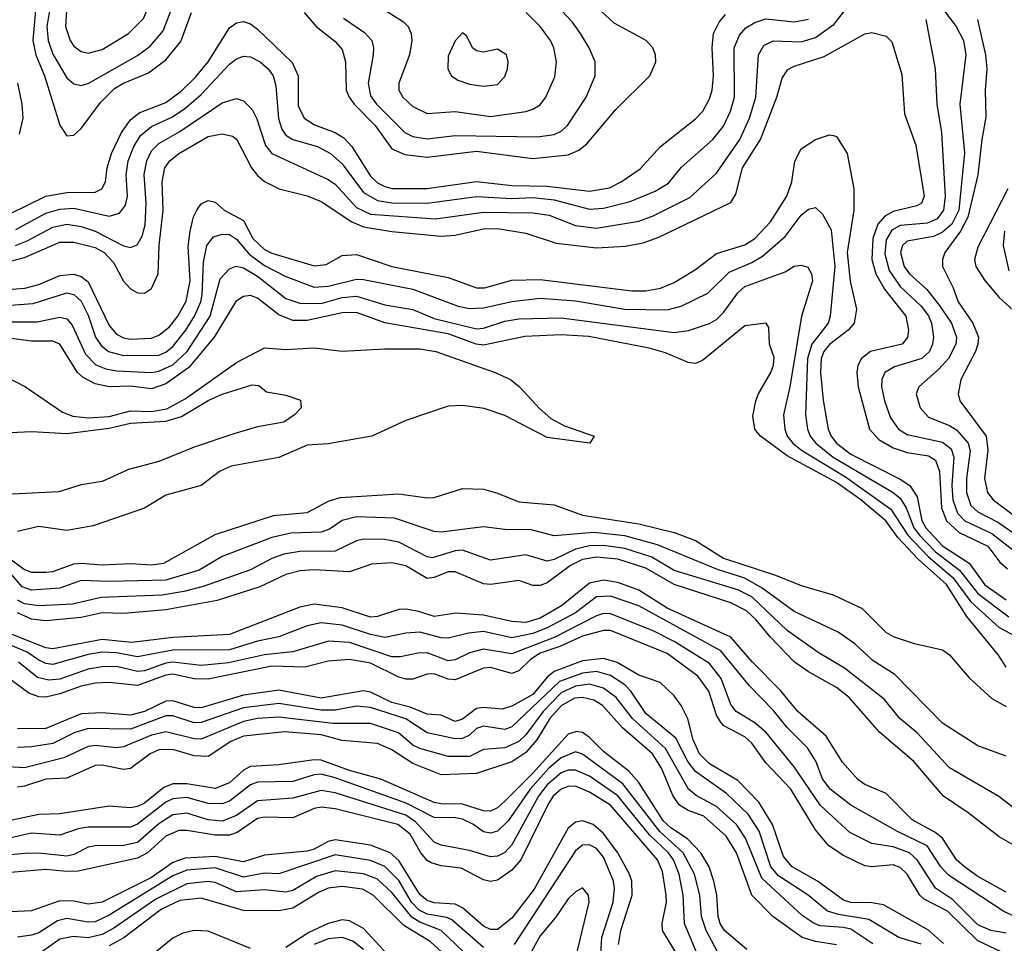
# Model space of a CAD drawing. Header units: inches. Extents: x 990535 to 1117859, y 769386 to 892122.
# Tile 716 of 1056: x 1050176 to 1052965, y 850834 to 853449. Entities that reach past the tile are written whole.
import ezdxf

# ---------------------------------------------------------------- set-up
doc = ezdxf.new("R2010")
doc.units = ezdxf.units.IN
doc.header["$MEASUREMENT"] = 0
doc.layers.add('B0855', color=7, linetype='Continuous')

msp = doc.modelspace()

# ---------------------------------------------------------------- linework, layer by layer
at = {"layer": 'B0855', "color": 5}
for points, elevation in [([(1050430, 853714.7), (1050408.6, 853711.4), (1050386.4, 853693.6), (1050330, 853560.3), (1050309.7, 853489.7), (1050305.6, 853430), (1050319.2, 853390), (1050330, 853374.6), (1050350, 853359.3), (1050370, 853354.7), (1050410, 853365), (1050484.6, 853410), (1050527.3, 853452.7), (1050574.3, 853565.7), (1050627.3, 853650), (1050631.1, 853671.1), (1050625.8, 853685.8), (1050615.7, 853695.7), (1050570, 853711.2)], 2660), ([(1051430, 853411.8), (1051410, 853389.6), (1051390, 853346), (1051388.8, 853310), (1051399.3, 853290), (1051417.6, 853277.6), (1051450, 853267), (1051490, 853260.9), (1051530, 853265.8), (1051550, 853288.7), (1051557.4, 853310), (1051559.8, 853330), (1051554.8, 853350), (1051530, 853365.7), (1051490, 853357.2), (1051470, 853361.5), (1051458.9, 853370), (1051442.9, 853402.9)], 2680)]:
    msp.add_lwpolyline(points, close=True, dxfattribs=dict(at, elevation=elevation))
for points, elevation in [([(1052717.7, 853577.7), (1052828.3, 853430), (1052849.7, 853390), (1052856.5, 853350), (1052839.1, 853210), (1052852.5, 853072.5), (1052836.4, 852910), (1052816.3, 852870), (1052790, 852847.3), (1052764.8, 852835.2), (1052690, 852822.3), (1052676.3, 852810), (1052671, 852790), (1052681.7, 852750), (1052696.5, 852730), (1052745.3, 852685.3), (1052780.6, 852640.6), (1052815.2, 852590), (1052829.4, 852550), (1052827.8, 852530), (1052806.7, 852490), (1052780, 852460), (1052722.8, 852410), (1052715.6, 852390), (1052726.8, 852350), (1052750, 852323.9), (1052810, 852300.2), (1052830, 852287.9), (1052862.5, 852250), (1052868.6, 852228.6), (1052857.8, 852150), (1052858.2, 852110), (1052870, 852073.2), (1052890, 852055.9), (1052946.8, 852026.8), (1053010, 851982.6)], 2560), ([(1050163.9, 852810), (1050197.2, 852822.8), (1050270, 852861.8), (1050310, 852870.5), (1050350, 852864.1), (1050390.4, 852850.4), (1050470, 852808.9), (1050490, 852804), (1050508.7, 852811.3), (1050523.3, 852836.7), (1050531.3, 852868.7), (1050534.2, 852930), (1050529, 853011), (1050536.3, 853050), (1050550, 853078.1), (1050570, 853098.7), (1050630, 853133.1), (1050750, 853213.9), (1050790, 853225.7), (1050810, 853219.8), (1050834.8, 853194.8), (1050848.3, 853168.3), (1050872.6, 853092.6), (1050890.5, 853070.5), (1051050, 852997.1), (1051070, 852983.3), (1051130, 852917.3), (1051170, 852898.7), (1051354.4, 852885.6), (1051490, 852904.5), (1051630, 852902.7), (1051676, 852896), (1051750, 852866.9), (1051810, 852859.4), (1051930, 852879.2), (1051970, 852893.9), (1052074.1, 852945.9), (1052150, 853014.5), (1052215.5, 853110), (1052243.7, 853170), (1052261.4, 853230), (1052268.8, 853350), (1052283.7, 853376.3), (1052310, 853389.2), (1052390, 853386.3), (1052430, 853399), (1052483.2, 853436.8), (1052539.5, 853510)], 2540), ([(1050224, 853510), (1050213.2, 853390), (1050221.7, 853350), (1050246.2, 853290), (1050290, 853150.2), (1050310, 853120.2), (1050330, 853122.5), (1050350, 853141.2), (1050405.2, 853214.8), (1050445.2, 853254.8), (1050470, 853269.8), (1050541.1, 853298.9), (1050590, 853335.3), (1050632.4, 853387.6), (1050663.1, 853470)], 2620), ([(1050266, 853510), (1050253.4, 853430), (1050256.5, 853390), (1050270, 853351.9), (1050310, 853284.7), (1050330, 853267.7), (1050350, 853263.1), (1050370, 853268.2), (1050510, 853348.3), (1050545.8, 853374.2), (1050582.4, 853417.6), (1050621, 853519)], 2640), ([(1050982.2, 853470), (1051015.7, 853430), (1051068.7, 853388.7), (1051090, 853364.7), (1051098.7, 853330), (1051100.6, 853250), (1051109, 853230), (1051123.4, 853210), (1051183.2, 853150), (1051230, 853083.9), (1051267.1, 853067.1), (1051330, 853060.4), (1051470, 853077), (1051630, 853056.3), (1051730, 853066.5), (1051759.8, 853080.2), (1051782.6, 853097.4), (1051864.6, 853195.4), (1051960.6, 853290), (1051978.3, 853330), (1051977, 853350), (1051969.8, 853370), (1051950.7, 853390), (1051859.6, 853439.6), (1051784.6, 853510)], 2620), ([(1050150, 852900.1), (1050250.2, 852949.8), (1050310, 852959.7), (1050390, 852960.5), (1050409.1, 852970), (1050419.5, 852990), (1050423.7, 853030), (1050436.1, 853070), (1050464.8, 853130), (1050490, 853165.8), (1050514.9, 853185.1), (1050590, 853215.1), (1050633.3, 853246.8), (1050673.9, 853286.1), (1050710.2, 853330), (1050770, 853425.9), (1050790, 853440.1), (1050810, 853444.2), (1050830, 853437.9), (1050850, 853422.4), (1050948.2, 853328.2), (1050964.5, 853290), (1050965.3, 853205.3), (1050981.8, 853170), (1051011.6, 853151.6), (1051070, 853130), (1051094.5, 853114.5), (1051117.2, 853090), (1051170, 853006.6), (1051190, 852987), (1051210, 852976.6), (1051231.4, 852971.4), (1051330, 852970.9), (1051470, 852991.5), (1051570, 852979.5), (1051670, 852978.2), (1051790, 852963.5), (1051846.4, 852973.6), (1051879.9, 852990), (1051933.3, 853026.7), (1051991.6, 853090), (1052090, 853168.1), (1052110.8, 853190), (1052130, 853225), (1052137.9, 853250), (1052140.9, 853290), (1052137.1, 853370), (1052141.2, 853410), (1052157.6, 853442.4), (1052175.6, 853464.4)], 2580), ([(1051093.6, 853453.6), (1051153.3, 853413.3), (1051173.2, 853390), (1051178.3, 853370), (1051177.3, 853350), (1051162.9, 853270), (1051170, 853233.8), (1051186.6, 853210), (1051267, 853130), (1051290, 853118.5), (1051330, 853111.6), (1051410, 853121.5), (1051642.6, 853117.4), (1051690, 853124.3), (1051710, 853133.8), (1051727.6, 853150), (1051780.7, 853230), (1051806.5, 853290), (1051805.9, 853330), (1051789.3, 853370), (1051765, 853410), (1051741.9, 853441.9), (1051696.4, 853490)], 2640), ([(1051188.4, 853490), (1051263.2, 853443.2), (1051276.6, 853430), (1051285.3, 853410), (1051287.3, 853390), (1051280.7, 853350), (1051250.1, 853270), (1051250.1, 853250), (1051261.1, 853230), (1051290, 853203.9), (1051330, 853183.6), (1051410, 853189.3), (1051510, 853175), (1051610, 853189.7), (1051630, 853195.5), (1051650, 853208.1), (1051666, 853230), (1051692.4, 853287.6), (1051696.2, 853330), (1051689.2, 853369.2), (1051680.1, 853390), (1051650, 853429.9), (1051610.9, 853470)], 2660), ([(1050164.9, 852855.1), (1050250, 852901.3), (1050290, 852912.7), (1050330, 852915.2), (1050430, 852893.3), (1050458.8, 852901.2), (1050476, 852924), (1050481.9, 852950), (1050478.2, 853010), (1050483, 853050), (1050499.2, 853090), (1050518.3, 853121.7), (1050550, 853147.2), (1050607.1, 853172.9), (1050642.8, 853197.2), (1050690, 853237.6), (1050770, 853323), (1050790, 853338.6), (1050810, 853345.9), (1050830, 853344.1), (1050857.3, 853330), (1050880.4, 853310), (1050894.3, 853290), (1050902, 853262), (1050909.3, 853169.3), (1050919.1, 853139.1), (1050930, 853122.7), (1050950.1, 853110.1), (1051019.3, 853090), (1051056.2, 853070), (1051090, 853040.7), (1051150, 852960.1), (1051190, 852937.7), (1051230, 852930.6), (1051330, 852929.8), (1051470, 852948.7), (1051570, 852942.7), (1051630, 852946.2), (1051690, 852939.6), (1051790, 852912.8), (1051830, 852915.4), (1051905.1, 852934.9), (1051976.2, 852963.8), (1052013.5, 852986.5), (1052050, 853030.7), (1052139.6, 853110), (1052170, 853147.6), (1052189.9, 853190), (1052200.6, 853230), (1052199.8, 853370), (1052214.6, 853405.4), (1052233.3, 853426.7), (1052258.5, 853441.5), (1052290, 853451.9), (1052370, 853443), (1052410, 853451)], 2560), ([(1052742.6, 853450), (1052769.6, 853310), (1052773.6, 853210), (1052787.5, 853130), (1052797.6, 852950), (1052793.1, 852910), (1052774.4, 852885.7), (1052747.2, 852872.8), (1052670, 852866.8), (1052646.3, 852853.7), (1052630, 852825.5), (1052626.2, 852786.2), (1052638.8, 852738.8), (1052670, 852693.4), (1052730, 852637.6), (1052750, 852610.9), (1052759.2, 852590), (1052764.3, 852550), (1052762, 852530), (1052753.3, 852510), (1052731.5, 852490), (1052653.7, 852466.3), (1052626.4, 852450), (1052618.2, 852430), (1052617.5, 852410), (1052625.5, 852370), (1052642.3, 852322.3), (1052665.1, 852290), (1052690, 852274.6), (1052790, 852253.2), (1052814.1, 852234.1), (1052822.3, 852210), (1052816.7, 852130), (1052819.5, 852090), (1052832.3, 852052.3), (1052853, 852030), (1052930, 851994.2), (1053022.3, 851922.3)], 2540), ([(1052889.5, 853449.5), (1052911.9, 853350), (1052915.3, 853310), (1052910.9, 853250), (1052912.9, 853172.9), (1052901.1, 853110), (1052890.4, 853010), (1052861.9, 852890), (1052841.2, 852850), (1052796.3, 852790), (1052790, 852770), (1052790, 852750), (1052820.2, 852690), (1052834.2, 852650), (1052875.7, 852590), (1052891.6, 852550), (1052890.5, 852530), (1052883.1, 852510), (1052842.1, 852430), (1052834.7, 852390), (1052839.3, 852370), (1052913.2, 852270), (1052918.3, 852230), (1052909.2, 852150), (1052917, 852110), (1052933.6, 852090), (1053012.9, 852030)], 2580), ([(1050150, 852765.7), (1050190, 852775.6), (1050290, 852818.9), (1050330, 852819.6), (1050390, 852804.2), (1050415.2, 852790), (1050442, 852762), (1050470, 852709.2), (1050490, 852687.2), (1050510, 852676.2), (1050530, 852675), (1050550, 852687.9), (1050568.2, 852730), (1050571, 852810), (1050583, 852910), (1050580.2, 852990), (1050587.7, 853030), (1050601.8, 853050), (1050626.8, 853070), (1050710, 853118.9), (1050750, 853126.5), (1050779.1, 853119.1), (1050791.5, 853110), (1050833.2, 853030), (1050850, 853007.8), (1050870, 852991.2), (1050910.8, 852970.8), (1050990.1, 852950.1), (1051030, 852934.5), (1051117, 852877), (1051150, 852862.4), (1051230, 852849.1), (1051370, 852836), (1051410, 852838.7), (1051490, 852856.9), (1051530, 852857.7), (1051610, 852845.2), (1051696.1, 852816.1), (1051810, 852803.1), (1051892.4, 852807.6), (1051942.6, 852817.4), (1051986.5, 852833.5), (1052190, 852931.4), (1052204.8, 852955.2), (1052223.6, 853030), (1052274.3, 853110), (1052320.5, 853230), (1052336, 853284), (1052352.1, 853307.9), (1052370, 853317.8), (1052454.5, 853345.5), (1052570, 853409.4), (1052590, 853412.8), (1052630, 853402.2), (1052646.4, 853386.4), (1052674.4, 853294.4), (1052682.7, 853182.7), (1052714, 853094), (1052738, 852950), (1052730.6, 852930), (1052717.4, 852922.6), (1052650, 852906.5), (1052626.7, 852893.3), (1052606.7, 852870), (1052592.8, 852830), (1052589.9, 852770), (1052601.4, 852730), (1052625.8, 852685.8), (1052685.9, 852610), (1052693.8, 852570), (1052690.6, 852549.4), (1052675.5, 852530), (1052586.4, 852510), (1052560.5, 852490), (1052549.7, 852470), (1052547.1, 852450), (1052551, 852410), (1052583.6, 852290), (1052610, 852260.8), (1052650, 852236.6), (1052690, 852223.5), (1052750, 852214.5), (1052770, 852202), (1052781.5, 852170), (1052787.4, 852067.4), (1052801.4, 852030), (1052837.4, 851997.4), (1052918.6, 851958.6), (1052952.8, 851912.8), (1052974.2, 851894.2)], 2520), ([(1050169.7, 853269.7), (1050182.3, 853210), (1050185.2, 853170), (1050174.9, 853125.1)], 2580), ([(1050130, 852684.6), (1050190.7, 852689.3), (1050230, 852699.8), (1050290, 852725.2), (1050330, 852728.3), (1050350, 852722.3), (1050370, 852706.8), (1050430, 852582.9), (1050450, 852558.3), (1050470, 852548.2), (1050490, 852545), (1050550, 852547.9), (1050570, 852555.5), (1050600.2, 852579.8), (1050623.7, 852610), (1050647.5, 852652.5), (1050658.8, 852710), (1050653.1, 852806.9), (1050659.2, 852850), (1050668.9, 852891.1), (1050677.9, 852910), (1050690, 852928.3), (1050710, 852937.5), (1050730, 852932.6), (1050755.1, 852910), (1050810, 852880.6), (1050836.6, 852830), (1050870, 852798.5), (1050890, 852788.5), (1051010, 852752.4), (1051044.3, 852755.7), (1051090, 852781.5), (1051130, 852784.5), (1051230, 852750.8), (1051390, 852719.3), (1051470, 852689.7), (1051492.8, 852690), (1051570, 852711.5), (1051650, 852713.8), (1051910, 852681.2), (1051950, 852681.7), (1051991, 852689), (1052030, 852705.4), (1052090, 852742.3), (1052150, 852786.9), (1052230, 852812), (1052258.4, 852830), (1052303.1, 852876.9), (1052349.5, 852950), (1052363.1, 852990), (1052371.5, 853048.5), (1052390, 853083.8), (1052429.9, 853110.1), (1052470, 853123.2), (1052481.6, 853121.6), (1052490, 853119), (1052519.8, 853070), (1052539, 852970), (1052538.8, 852910), (1052520.2, 852790), (1052528.7, 852708.7), (1052546.1, 852630), (1052539.3, 852590), (1052522.9, 852570), (1052470, 852529.9), (1052453.5, 852510), (1052446.3, 852490), (1052444.8, 852450), (1052452, 852372), (1052465.7, 852290), (1052474.7, 852270), (1052490, 852249.8), (1052530, 852218.9), (1052670, 852148.1), (1052697.5, 852130), (1052718.3, 852098.3), (1052731.2, 852031.2), (1052742.5, 852010), (1052790, 851959.3), (1052865.8, 851910), (1052910, 851849), (1052970, 851806.2)], 2480), ([(1052974.6, 852970), (1052890, 852804.7), (1052880.6, 852770), (1052884.8, 852750), (1052910, 852710.8), (1052950, 852662.7), (1052990, 852626.3)], 2620), ([(1050150, 852641), (1050214.6, 852645.4), (1050310, 852675.4), (1050330, 852670.7), (1050350, 852652.1), (1050370, 852612.5), (1050391.2, 852550), (1050406.6, 852526.6), (1050427.7, 852510), (1050470, 852498), (1050570, 852499.1), (1050590, 852507.4), (1050610, 852523.8), (1050646.5, 852570), (1050671.1, 852610), (1050688.9, 852650), (1050693, 852670), (1050696.9, 852763.1), (1050706.1, 852810), (1050725.3, 852834.7), (1050750, 852841.8), (1050770, 852841.4), (1050790, 852828), (1050825.7, 852785.7), (1050870, 852753), (1050930, 852722.2), (1051010, 852692), (1051050, 852694.9), (1051130, 852714.5), (1051150, 852714), (1051290, 852685.8), (1051418.3, 852638.3), (1051450, 852631), (1051490, 852633.3), (1051570, 852651.7), (1051650, 852660.9), (1051750, 852653.3), (1051890, 852629.8), (1052010, 852627.5), (1052050, 852638.2), (1052125.4, 852674.6), (1052185.4, 852734.6), (1052250, 852761.8), (1052280.4, 852779.6), (1052344.2, 852835.8), (1052390, 852895.4), (1052410, 852912.7), (1052430, 852917.1), (1052450, 852899), (1052474.4, 852854.4), (1052485.2, 852750), (1052471.6, 852610), (1052466.2, 852590), (1052420, 852530), (1052407.9, 852490), (1052401.9, 852330), (1052407.6, 852290), (1052415.5, 852270), (1052431, 852250), (1052480.1, 852210), (1052650.2, 852110.2), (1052670, 852094.1), (1052687.2, 852067.2), (1052709.1, 852010), (1052724.5, 851990), (1052770, 851941.9), (1052838.5, 851890), (1052890, 851823.9), (1052978.1, 851758.1)], 2460), ([(1052965.4, 852850), (1052961.6, 852810), (1052978.3, 852738.3)], 2640), ([(1050150, 852594.1), (1050226.1, 852593.9), (1050290, 852607.1), (1050310, 852602), (1050324.6, 852584.6), (1050362.4, 852502.4), (1050391.6, 852471.6), (1050420.2, 852460.2), (1050450, 852454.8), (1050550, 852450.5), (1050570, 852454), (1050610, 852471.6), (1050650.6, 852510), (1050716, 852610), (1050744.4, 852715.6), (1050770, 852743.8), (1050788.9, 852751.1), (1050810, 852746.3), (1050850, 852723.1), (1050930, 852659.9), (1050970, 852646.2), (1051030, 852645.8), (1051090, 852662.2), (1051130, 852666.8), (1051210, 852642.3), (1051290, 852628.4), (1051350, 852603), (1051470, 852573.6), (1051490, 852575.3), (1051550, 852595.3), (1051590, 852602.5), (1051710, 852604.6), (1052030, 852563.8), (1052070.9, 852569.1), (1052130, 852589.3), (1052150, 852600.7), (1052170, 852620.1), (1052210, 852676.1), (1052230, 852694.1), (1052344.3, 852735.7), (1052370, 852751.4), (1052390, 852753.7), (1052408.1, 852748.1), (1052419.3, 852730), (1052421.3, 852710), (1052390.8, 852610), (1052357.6, 852410), (1052339.4, 852330), (1052343, 852290), (1052350.4, 852270), (1052365.6, 852250), (1052390.4, 852230), (1052514.8, 852154.8), (1052643.2, 852063.2), (1052691.9, 851990), (1052749, 851929), (1052818.9, 851870), (1052870, 851800.3), (1052950, 851728.1), (1053014.4, 851694.4)], 2440), ([(1052970, 851615.8), (1052948.7, 851650), (1052859.1, 851759.1), (1052800.9, 851850), (1052721.3, 851921.3), (1052663.3, 851983.2), (1052629.8, 852030), (1052558.2, 852090), (1052490, 852138.3), (1052350, 852214.3), (1052274.5, 852270), (1052258.2, 852290), (1052253.1, 852326.9), (1052261.2, 852370), (1052268.5, 852390), (1052304.2, 852450), (1052311.4, 852471.4), (1052312.9, 852492.9), (1052299.5, 852530), (1052297.9, 852577.9), (1052290.1, 852590.1), (1052230, 852582.7), (1052110, 852483.9), (1052090, 852475.8), (1052070, 852478.7), (1052005.8, 852505.8), (1051959.3, 852519.3), (1051788.3, 852551.7), (1051710, 852556.6), (1051607.4, 852552.6), (1051490, 852527.9), (1051469, 852530), (1051390, 852559.4), (1051210, 852591), (1051130, 852619.8), (1051090, 852619.4), (1050990, 852597.1), (1050950, 852597.5), (1050910, 852613.7), (1050850, 852660.3), (1050830, 852667.8), (1050810, 852665), (1050788.7, 852651.3), (1050727.1, 852550), (1050655.4, 852464.7), (1050590, 852418.2), (1050550, 852404.1), (1050490, 852411.1), (1050430, 852409.3), (1050390, 852418.3), (1050355.7, 852435.7), (1050339.9, 852450), (1050290, 852530.1), (1050270, 852538.5), (1050210, 852538.7), (1050130, 852549.3)], 2420), ([(1050137.8, 852437.8), (1050193, 852410), (1050297.5, 852337.5), (1050326.6, 852326.6), (1050370, 852322), (1050430, 852325.3), (1050490, 852341.8), (1050550, 852339.5), (1050593, 852347), (1050644.8, 852375.2), (1050790, 852478.3), (1050870, 852519.9), (1050930, 852515.4), (1051010, 852520.5), (1051090, 852510.9), (1051210, 852517.7), (1051310, 852517.1), (1051354.6, 852510), (1051523.2, 852450), (1051566.2, 852430), (1051591.6, 852410), (1051648.1, 852348.1), (1051680.2, 852320.2), (1051719.4, 852299.4), (1051803, 852270), (1051790.6, 852250), (1051670, 852266.5), (1051550, 852328.8), (1051492, 852348), (1051430, 852357.1), (1051390, 852355), (1051270, 852314.6), (1051174, 852270), (1051050, 852248), (1050990, 852244), (1050910, 852209.2), (1050774.8, 852185.2), (1050742, 852170), (1050690, 852129.9), (1050590, 852102.4), (1050530, 852066.1), (1050384, 852016), (1050310, 852002.8), (1050230, 852014.2), (1050170, 851999.8)], 2380), ([(1050150, 852280.6), (1050210, 852283), (1050310, 852277.3), (1050430, 852292.4), (1050490, 852306.5), (1050590, 852312.2), (1050634.5, 852325.5), (1050710, 852370.7), (1050750, 852388.8), (1050835.1, 852415.1), (1050853.8, 852413.8), (1050875.3, 852395.3), (1050930, 852386.4), (1050971.8, 852371.8), (1050973.7, 852350), (1050954.6, 852330), (1050924.2, 852310), (1050850, 852296.4), (1050783.2, 852276.8), (1050670, 852238.9), (1050570, 852197.7), (1050484.6, 852175.4), (1050410, 852141.4), (1050350, 852132.2), (1050287.5, 852112.5), (1050154.8, 852105.2)], 2360), ([(1050145.3, 851925.3), (1050190, 851891.9), (1050210, 851885.1), (1050250, 851884.5), (1050270, 851886.7), (1050330, 851908.5), (1050350, 851910.2), (1050410, 851905.6), (1050490, 851909.5), (1050550, 851905.1), (1050584.9, 851910), (1050730, 851991), (1050895.1, 852044.9), (1050990, 852053.4), (1051053, 852087), (1051083.5, 852096.5), (1051250, 852106.2), (1051330, 852095), (1051350, 852096), (1051430, 852121.8), (1051490, 852119.5), (1051530, 852108.6), (1051590, 852084.1), (1051690, 852075.7), (1051770, 852046.3), (1051930, 852021.2), (1052030, 851997.1), (1052090, 851974.9), (1052170, 851924.5), (1052316.6, 851876.6), (1052390, 851847.1), (1052480.4, 851820.4), (1052562, 851782), (1052630, 851713.6), (1052650, 851702.3), (1052710, 851682.5), (1052790, 851665.1), (1052810, 851650.9), (1052865.8, 851585.8), (1052930, 851527), (1052970, 851504.4)], 2420), ([(1052970, 851364.1), (1052890, 851393.2), (1052790, 851456.7), (1052654.6, 851594.6), (1052593.9, 851633.9), (1052541.8, 851681.8), (1052494.7, 851714.7), (1052370, 851773.6), (1052279.2, 851839.2), (1052230, 851867.4), (1052152.4, 851892.4), (1051982.4, 851962.4), (1051890, 851988.1), (1051802.7, 851997.3), (1051690, 851988.1), (1051624.8, 852004.8), (1051550, 852005.9), (1051490, 852012.9), (1051370, 851998.4), (1051350, 851999.9), (1051237.5, 852037.5), (1051130, 852041), (1051090, 852031.1), (1051053.3, 852006.7), (1051030, 851998.2), (1050944.4, 851995.6), (1050890, 851983), (1050750, 851929.2), (1050684.2, 851890), (1050590, 851862.4), (1050430, 851858.1), (1050350, 851861.3), (1050290, 851839.7), (1050210, 851833.9), (1050182.9, 851842.9), (1050142.3, 851890)], 2440), ([(1052990, 851218.3), (1052949.5, 851249.5), (1052810, 851330.9), (1052718.3, 851430), (1052669.5, 851470), (1052624.8, 851524.8), (1052512.7, 851612.7), (1052437.7, 851657.7), (1052350, 851719.4), (1052250, 851815), (1052210, 851835.1), (1052030.1, 851889.9), (1051966.8, 851926.8), (1051890, 851951.4), (1051830, 851960.4), (1051790, 851959.5), (1051750, 851950), (1051690, 851920.9), (1051670, 851916.2), (1051610, 851934.1), (1051510, 851918.3), (1051430, 851946.7), (1051410, 851945.3), (1051345.3, 851925.3), (1051330, 851928), (1051250, 851969.6), (1051210, 851977.6), (1051150, 851978.3), (1051130, 851973.4), (1051070, 851944.1), (1050970, 851943.6), (1050924.2, 851935.8), (1050890, 851923.4), (1050830, 851891.8), (1050696.1, 851843.9), (1050640.7, 851830), (1050580.2, 851819.8), (1050407.1, 851812.9), (1050325.5, 851794.5), (1050230, 851789.7), (1050190, 851795.2), (1050170, 851805.9)], 2460), ([(1053010, 851101.3), (1052950, 851135.5), (1052863.1, 851203.1), (1052792.5, 851250), (1052708.7, 851348.7), (1052611.5, 851431.5), (1052525.8, 851530), (1052490, 851558.3), (1052410, 851602.8), (1052370, 851630.5), (1052301.6, 851701.6), (1052262.2, 851750), (1052234.8, 851774.8), (1052190, 851797.8), (1052030, 851849.6), (1051950, 851896.2), (1051870, 851921.6), (1051810, 851927.4), (1051770, 851920.2), (1051736.2, 851903.8), (1051670, 851854.7), (1051650, 851846.7), (1051630, 851847.2), (1051590, 851860.8), (1051510.3, 851849.7), (1051490, 851851.9), (1051410, 851886.1), (1051390, 851885.8), (1051350, 851869.6), (1051330, 851866.7), (1051270, 851902.9), (1051230, 851911.5), (1051172.9, 851907.1), (1051110, 851886.1), (1051010, 851891.2), (1050971, 851889), (1050930, 851878.5), (1050856.4, 851843.6), (1050735.9, 851804.1), (1050590, 851778.2), (1050470, 851767.3), (1050410, 851770), (1050350, 851756.3), (1050250, 851747.2), (1050210, 851751.5), (1050170, 851769.3)], 2480), ([(1052970, 850978.5), (1052890, 851023.2), (1052852.2, 851050), (1052829.9, 851070), (1052790, 851131.5), (1052768.2, 851148.2), (1052703.6, 851183.6), (1052630, 851257.9), (1052570, 851283.1), (1052550, 851297.6), (1052507, 851347), (1052460.3, 851420.3), (1052380.3, 851490), (1052331, 851550), (1052250.8, 851630.8), (1052190, 851700.5), (1052010, 851783.2), (1051930, 851834), (1051870, 851855.5), (1051830, 851861.9), (1051790, 851853.5), (1051710.6, 851789.4), (1051650, 851754.2), (1051610, 851741.9), (1051570, 851744.8), (1051490, 851763.1), (1051411.7, 851768.3), (1051350, 851759.2), (1051306.6, 851773.4), (1051270, 851779.6), (1051250, 851779.2), (1051190, 851759.4), (1051170, 851757.7), (1051090, 851783.8), (1051010, 851793.7), (1050970, 851785.7), (1050770, 851708.5), (1050610, 851700), (1050494.1, 851685.9), (1050410, 851694.4), (1050270, 851668), (1050250, 851670.8), (1050150.4, 851710.4)], 2520), ([(1053030, 850893.4), (1052963.9, 850923.9), (1052806.8, 851026.8), (1052785, 851050), (1052746.7, 851110), (1052662.3, 851150), (1052530, 851225.4), (1052471.9, 851270), (1052450, 851299.9), (1052431.3, 851350), (1052407.7, 851387.7), (1052350, 851444.5), (1052310, 851494.2), (1052243.1, 851563.1), (1052161.8, 851661.8), (1051930, 851789.2), (1051850, 851817.2), (1051810, 851814.6), (1051750, 851769.5), (1051670, 851727.2), (1051630, 851711.4), (1051570, 851698.4), (1051490, 851716.3), (1051447.7, 851712.3), (1051390, 851698.2), (1051370, 851699.1), (1051310, 851714.6), (1051270, 851711.8), (1051210, 851699.7), (1051170, 851708), (1051090, 851734.9), (1051030, 851741), (1050990, 851732.9), (1050910, 851702.1), (1050850, 851689.7), (1050770, 851664.4), (1050610, 851664.2), (1050510, 851645.1), (1050450, 851656.5), (1050410, 851658), (1050370, 851651.5), (1050270, 851623.7), (1050250, 851626.2), (1050230, 851635.6), (1050197.8, 851657.8), (1050127.5, 851687.5)], 2540), ([(1052970, 850862), (1052926.5, 850870), (1052890, 850886), (1052817.9, 850957.9), (1052770.2, 850990.2), (1052718.2, 851070), (1052696.4, 851090), (1052650, 851106.9), (1052590, 851116.6), (1052527.5, 851147.5), (1052444.4, 851224.4), (1052370, 851333.2), (1052290.3, 851430.3), (1052258.2, 851458.2), (1052205.1, 851490), (1052190, 851510), (1052163.3, 851583.3), (1052130, 851625.7), (1052030, 851688.4), (1051970, 851719), (1051850, 851767.2), (1051830, 851767.6), (1051810, 851761), (1051690, 851700.1), (1051570, 851653.7), (1051490, 851667.1), (1051450, 851656.4), (1051410, 851636.9), (1051390, 851634.1), (1051330, 851656.8), (1051304.3, 851655.7), (1051255.1, 851644.9), (1051230, 851645.4), (1051110, 851685.5), (1051050.8, 851689.2), (1050950, 851659.6), (1050870, 851650.8), (1050768, 851628), (1050690, 851620.7), (1050610, 851630.1), (1050590, 851627.4), (1050530, 851605), (1050510, 851603.6), (1050450, 851617.2), (1050410, 851616.9), (1050370, 851610), (1050290, 851581.9), (1050259, 851579), (1050226.2, 851586.2), (1050172.8, 851630)], 2560), ([(1052955.8, 850810), (1052890, 850841.2), (1052804.4, 850924.4), (1052738.5, 850958.5), (1052725.9, 850970), (1052690, 851029.9), (1052670, 851048.4), (1052650, 851056.1), (1052590, 851049.9), (1052570, 851053.5), (1052510, 851082.8), (1052467.6, 851110), (1052430, 851154.8), (1052360.2, 851270), (1052290, 851344.5), (1052250, 851400.3), (1052230, 851418.4), (1052170.4, 851450), (1052160.7, 851460.7), (1052150, 851479.5), (1052128, 851548), (1052097.1, 851590), (1052010, 851654.4), (1051850, 851719.2), (1051830, 851719.3), (1051770, 851703.5), (1051706.1, 851673.9), (1051650, 851655.1), (1051622.9, 851637.1), (1051590, 851605.1), (1051570, 851597.7), (1051510, 851614.7), (1051490, 851613), (1051410, 851579.7), (1051390, 851581.4), (1051350, 851597.2), (1051330, 851596), (1051290, 851581.6), (1051270, 851581.6), (1051250, 851587.1), (1051170, 851626.8), (1051110, 851637.7), (1051050, 851632.8), (1050983.8, 851616.2), (1050890, 851618.4), (1050710, 851581.6), (1050670, 851582.7), (1050610, 851596), (1050590, 851592.7), (1050510, 851563.6), (1050430, 851572.6), (1050390, 851570.2), (1050350, 851562), (1050290, 851539.8), (1050250, 851530.4), (1050230, 851531.7), (1050202.3, 851542.3), (1050137.3, 851590)], 2580), ([(1052792.8, 850832.8), (1052750, 850870.7), (1052622.5, 850942.5), (1052590, 850948.8), (1052530, 850949.3), (1052510, 850955.7), (1052435.7, 851010), (1052364.5, 851050), (1052339.8, 851079.8), (1052308.4, 851170), (1052270, 851233.4), (1052210, 851294.9), (1052130, 851341.7), (1052101.5, 851370), (1052083.8, 851410), (1052069, 851469), (1052050, 851507.4), (1052030, 851534.7), (1051990, 851572.1), (1051930, 851593.2), (1051868.7, 851628.7), (1051830, 851640.7), (1051770, 851633.8), (1051690, 851603), (1051670, 851587.3), (1051630, 851538.7), (1051570, 851505.3), (1051542.9, 851497.1), (1051490, 851501.4), (1051470, 851498.8), (1051430, 851468.4), (1051410, 851462.3), (1051370, 851479.5), (1051330, 851483), (1051282.2, 851502.2), (1051230, 851515.8), (1051170, 851544.5), (1051150, 851549.1), (1051030, 851528.3), (1050910, 851551), (1050810, 851536.6), (1050690, 851500.5), (1050670, 851501.2), (1050610, 851520.7), (1050590, 851519.5), (1050530, 851490.6), (1050490, 851479.9), (1050410, 851486.8), (1050350, 851483.4), (1050250, 851442.3), (1050170, 851441.1)], 2620), ([(1052730, 850831.7), (1052666.2, 850850), (1052580.9, 850900.9), (1052495, 850915), (1052464.7, 850924.7), (1052409.1, 850970), (1052325.2, 851025.2), (1052303.7, 851050), (1052270.9, 851150.9), (1052239.6, 851199.6), (1052177.7, 851257.7), (1052090, 851320.5), (1052068.8, 851348.8), (1052034.7, 851414.7), (1051950, 851484.6), (1051907.5, 851547.5), (1051890, 851565.5), (1051850, 851592.4), (1051810, 851603.7), (1051770, 851599), (1051705.3, 851574.7), (1051570, 851446.4), (1051550, 851438.8), (1051490, 851448.6), (1051470, 851442.4), (1051450, 851423), (1051430, 851413.7), (1051410, 851413.2), (1051330, 851430.2), (1051269.8, 851469.8), (1051170, 851501.6), (1051130, 851505.1), (1051070, 851494.4), (1051030, 851493.5), (1050910, 851512.9), (1050810, 851500.8), (1050690, 851458.9), (1050670, 851457.8), (1050610, 851477.5), (1050590, 851477.9), (1050490, 851440), (1050370, 851441.7), (1050330.7, 851430), (1050270, 851399.7), (1050210, 851389.7), (1050170, 851388)], 2640), ([(1052592.3, 850832.3), (1052530, 850873.4), (1052510, 850878.9), (1052443.5, 850883.5), (1052426.1, 850890), (1052392.8, 850912.8), (1052278.1, 851018.1), (1052231.9, 851131.9), (1052206.1, 851170), (1052150, 851221.2), (1052092.7, 851252.7), (1052070.6, 851270.6), (1052005.4, 851385.4), (1051911.7, 851470), (1051865.4, 851530), (1051830, 851555.9), (1051790, 851567.4), (1051750, 851561.7), (1051710, 851543.1), (1051659, 851490), (1051610, 851423.7), (1051590, 851405.4), (1051550, 851386.9), (1051490, 851382.2), (1051450, 851362.6), (1051390, 851362.8), (1051310, 851385.2), (1051290, 851395.1), (1051248.7, 851430), (1051170, 851456.2), (1051063.7, 851456.3), (1050910, 851473.9), (1050850, 851470.2), (1050810, 851462.3), (1050690, 851412.2), (1050670, 851412.9), (1050590, 851432.5), (1050550, 851422.9), (1050470, 851389.9), (1050450, 851387.5), (1050390, 851394.1), (1050370, 851391.3), (1050300.9, 851359.1), (1050190, 851330.5), (1050095.9, 851335.9)], 2660), ([(1052489.3, 850829.3), (1052430, 850838.4), (1052392.5, 850850), (1052309.5, 850910), (1052249.8, 850969.8), (1052206.9, 851090), (1052177.5, 851137.5), (1052113.9, 851193.9), (1052070, 851210.2), (1052044.9, 851224.9), (1052027.4, 851250), (1051994.5, 851330), (1051968.4, 851370), (1051883.7, 851443.7), (1051827, 851507), (1051802.2, 851522.2), (1051770.3, 851530.3), (1051748, 851528), (1051710, 851506.6), (1051678.1, 851470), (1051640.7, 851410), (1051610, 851374.3), (1051570, 851347.7), (1051470, 851314.3), (1051370, 851311), (1051290, 851343), (1051230, 851381.6), (1051190, 851399.8), (1051090, 851408.5), (1051030, 851424.5), (1050927.6, 851432.4), (1050810, 851420.5), (1050774.4, 851405.6), (1050710, 851362.6), (1050670, 851365), (1050610, 851382.4), (1050570, 851381.2), (1050545.7, 851370), (1050490, 851329.2), (1050470, 851325.5), (1050410, 851337.8), (1050390, 851337.3), (1050310, 851301.2), (1050250, 851298.6), (1050190, 851278.5), (1050170, 851276)], 2680), ([(1052236.2, 850816.2), (1052172.6, 850870), (1052160.3, 850890), (1052154.1, 850910), (1052150.6, 850970), (1052142.4, 851010), (1052129.4, 851050), (1052105.4, 851090), (1052067.9, 851130), (1052020.4, 851160.4), (1051999.5, 851179.5), (1051930, 851289.3), (1051901.4, 851321.4), (1051830, 851377), (1051790, 851416.7), (1051770, 851430.5), (1051753.4, 851433.4), (1051730, 851426.4), (1051630, 851315.8), (1051550, 851235.9), (1051530, 851217.5), (1051510, 851207.7), (1051490, 851208.8), (1051430, 851227.6), (1051370, 851228.5), (1051350, 851232.8), (1051198.9, 851298.9), (1051110, 851323.1), (1051030, 851352.8), (1051010, 851353.3), (1050910, 851338.8), (1050830, 851334.5), (1050810, 851324.1), (1050770, 851288.6), (1050730, 851272.1), (1050650, 851285.8), (1050610, 851285.3), (1050584.8, 851275.2), (1050530, 851230.2), (1050510, 851220.7), (1050490, 851217.3), (1050430, 851222.3), (1050290, 851200.6), (1050230, 851198.8), (1050110, 851173.1)], 2720), ([(1052151.3, 850811.3), (1052120.9, 850870), (1052107.1, 850910), (1052102.5, 850970), (1052087.5, 851030), (1052055.4, 851090), (1051988.9, 851150), (1051884.9, 851284.9), (1051770, 851369.7), (1051750, 851375.6), (1051710, 851359), (1051674.8, 851330), (1051622.4, 851270), (1051559.3, 851180.7), (1051530, 851150.9), (1051510, 851145.7), (1051490, 851149), (1051461.8, 851170), (1051430, 851185.3), (1051410, 851189.4), (1051350, 851189.7), (1051270.6, 851230.6), (1051070, 851302.5), (1051030, 851312.5), (1051010, 851310.6), (1050950, 851292), (1050850, 851289.9), (1050830, 851282.3), (1050770, 851236.3), (1050750, 851228.7), (1050710, 851229.3), (1050650, 851246.6), (1050610, 851243.1), (1050590, 851233.3), (1050510, 851170.7), (1050490, 851163), (1050370, 851162.3), (1050342.1, 851157.9), (1050290, 851140.3), (1050210, 851145.4), (1050110, 851122.8)], 2740), ([(1052103.6, 850783.6), (1052059.5, 850890), (1052055.1, 850970), (1052044, 851030), (1052028.5, 851070), (1052013.5, 851090), (1051960.5, 851140.5), (1051870, 851251.1), (1051790, 851306.6), (1051750, 851324.4), (1051730, 851324.1), (1051710, 851316.9), (1051670, 851282.2), (1051645.6, 851250), (1051570, 851112.2), (1051550, 851090.7), (1051530, 851080.5), (1051510, 851078.7), (1051450, 851096.6), (1051370, 851111.8), (1051350, 851119.9), (1051297.6, 851177.6), (1051270, 851197), (1051070, 851259.8), (1051030, 851266.8), (1050950, 851244.6), (1050850, 851237.4), (1050790, 851195.7), (1050750, 851180.1), (1050710, 851183.7), (1050650, 851202.2), (1050610, 851198), (1050570, 851171.9), (1050510, 851119), (1050470, 851110.4), (1050390, 851109.9), (1050370, 851105.9), (1050330, 851085.5), (1050310, 851080.9), (1050230.6, 851089.4), (1050192, 851088), (1050150, 851084.6)], 2760), ([(1052039.8, 850799.8), (1051996.7, 850870), (1051996.2, 850890), (1052008.6, 850950), (1052007.7, 850970), (1051997.2, 851037.2), (1051983.2, 851070), (1051850, 851225.1), (1051790, 851262.2), (1051750, 851278.7), (1051730, 851278.2), (1051710, 851270), (1051687.3, 851250), (1051673.7, 851230), (1051596, 851070), (1051570, 851041.3), (1051530, 851012.7), (1051510, 851008.8), (1051490, 851013.8), (1051426.6, 851046.6), (1051370, 851052.8), (1051341.3, 851061.3), (1051330, 851067.8), (1051312.1, 851090), (1051282.4, 851142.4), (1051247.1, 851170), (1051070, 851214.5), (1051030, 851219.7), (1051010, 851215.9), (1050950, 851189.1), (1050870, 851191.2), (1050850, 851186.8), (1050792.3, 851147.7), (1050770, 851140.4), (1050730, 851140.1), (1050650, 851153.6), (1050627.1, 851152.9), (1050590, 851137.3), (1050538.2, 851090), (1050510, 851075.1), (1050341.7, 851038.3), (1050310, 851036.7), (1050250, 851042.5), (1050150, 851034.3)], 2780), ([(1051872.6, 850830), (1051879, 850870), (1051910.7, 850970), (1051909.7, 851010), (1051903.8, 851030), (1051870.2, 851090), (1051830, 851144.3), (1051800.6, 851170), (1051770, 851181), (1051750, 851176.5), (1051730, 851159.7), (1051633.4, 850986.6), (1051570, 850904.6), (1051530, 850872.4), (1051510, 850872.7), (1051490, 850882.2), (1051430, 850933.9), (1051410, 850945), (1051350, 850948.5), (1051330, 850954.5), (1051310, 850971.9), (1051250, 851068.3), (1051226, 851090), (1051170, 851111.2), (1051070, 851126.7), (1051050, 851122.1), (1051010, 851100), (1050990, 851094.3), (1050870, 851083.8), (1050810, 851064.8), (1050730, 851079.5), (1050644.8, 851075.2), (1050610, 851062.2), (1050550, 851020.2), (1050410, 850950.2), (1050370, 850944.3), (1050330, 850952.8), (1050290, 850954), (1050210, 850925.7), (1050130, 850921.9)], 2820), ([(1051821, 850790), (1051824.7, 850850), (1051857.5, 850950), (1051860.9, 850990), (1051857.9, 851010), (1051830, 851077.5), (1051810, 851102.1), (1051790, 851112.9), (1051770, 851111.3), (1051750, 851096), (1051576.5, 850830)], 2840), ([(1051490, 850821.9), (1051400, 850900), (1051386.5, 850906.5), (1051330, 850916.2), (1051307.5, 850927.5), (1051286.1, 850950), (1051250, 851012), (1051210, 851051.2), (1051170, 851067.8), (1051070, 851084.4), (1050910, 851030.5), (1050870, 851032.1), (1050810, 851020.8), (1050730, 851047.9), (1050650, 851041.3), (1050610, 851024.7), (1050430, 850913.6), (1050390, 850895), (1050370, 850893.3), (1050310, 850904.1), (1050283, 850897), (1050230, 850863.7), (1050210, 850856.7), (1050170, 850850.8)], 2840), ([(1051474.8, 850770), (1051369.7, 850869.7), (1051310, 850893.5), (1051287.3, 850907.3), (1051230, 850977.4), (1051190, 851015), (1051150, 851030.2), (1051070, 851039.1), (1051016.6, 851023.4), (1050950, 850983.7), (1050930, 850978.2), (1050870, 850985.1), (1050790, 850979.4), (1050730, 851005.7), (1050710, 851009), (1050650, 851002.5), (1050561.4, 850958.6), (1050443.3, 850876.7), (1050410, 850859.1), (1050370, 850849.7), (1050327.3, 850852.7), (1050290, 850845.3), (1050210, 850788.9)], 2860), ([(1051433.2, 850753.2), (1051339.2, 850839.2), (1051264.4, 850884.4), (1051177.2, 850970), (1051147.4, 850987.4), (1051090, 850994.8), (1051050, 850989.5), (1051022.5, 850977.5), (1050950, 850933.1), (1050910, 850925.8), (1050810, 850926.4), (1050690, 850961.7), (1050630, 850955.2), (1050578.1, 850930), (1050470.8, 850849.2), (1050430, 850826.6)], 2880), ([(1051750.7, 850790), (1051789.2, 850950), (1051787, 850970), (1051770, 850990.8), (1051750, 850979.9), (1051730, 850959.5), (1051693.5, 850906.5), (1051650, 850854.9), (1051612.8, 850787.2)], 2860), ([(1051220.1, 850800.1), (1051150, 850875.4), (1051110, 850897.6), (1051090, 850899.8), (1051050, 850889.5), (1050995.6, 850864.4), (1050930, 850822.1)], 2920), ([(1050830, 850819.1), (1050710, 850867.7), (1050670, 850870.2), (1050638, 850862), (1050610, 850848.2), (1050544.5, 850795.5)], 2920), ([(1051150, 850816), (1051119.8, 850839.8), (1051090, 850850.4), (1051050, 850846.4), (1051010, 850830.6)], 2940)]:
    msp.add_lwpolyline(points, dxfattribs=dict(at, elevation=elevation))

doc.saveas('drawing.dxf')
